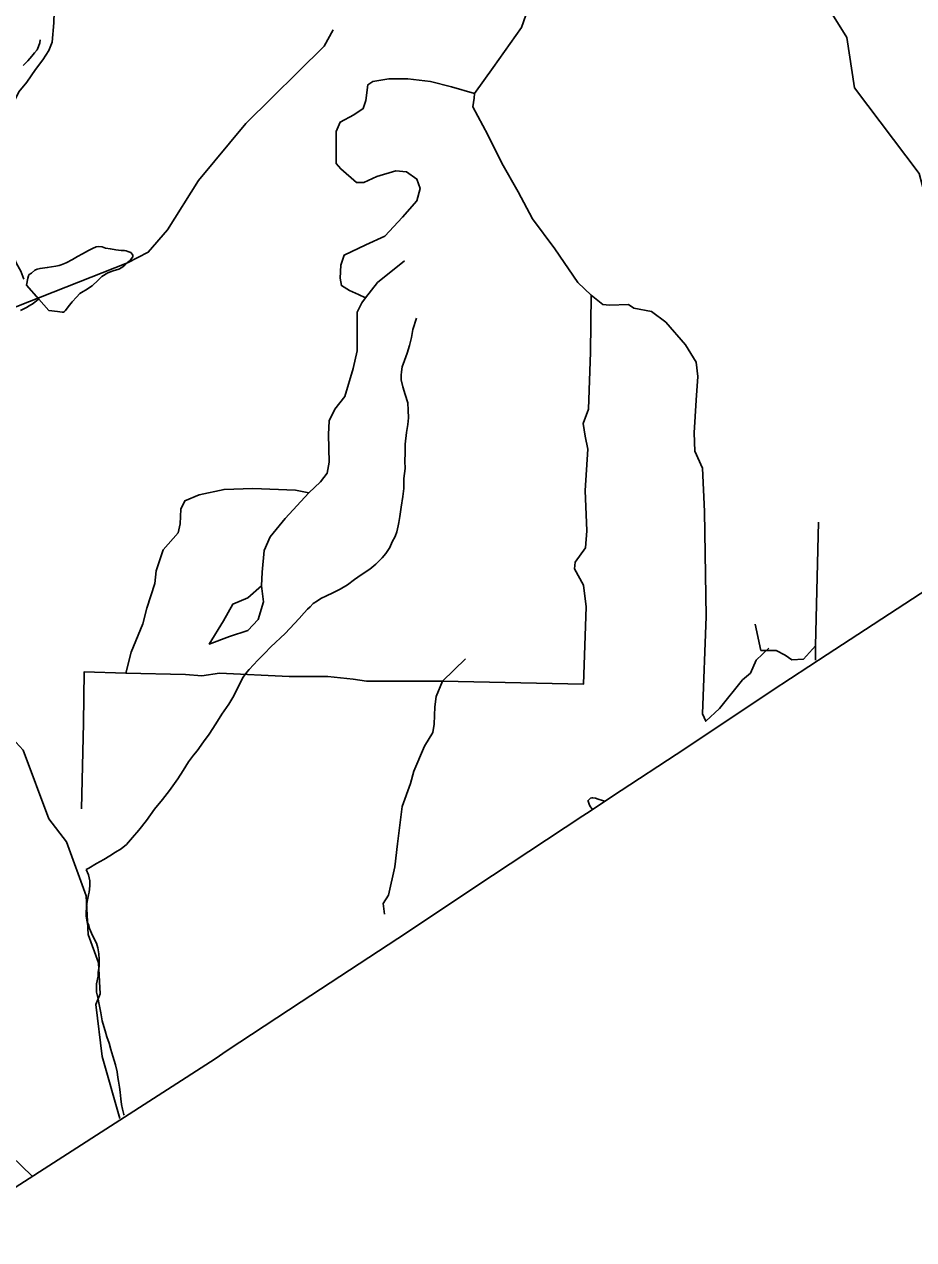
# Model space of a CAD drawing. Extents: x 2001466 to 31450019, y -30647475 to 847247.
# Drawn here: x 2160355 to 2165330, y 711920 to 718722 of the extents above; entities that cross this region are included whole.
import ezdxf

# ---------------------------------------------------------------- set-up
doc = ezdxf.new("R2010")
doc.units = 0
for name, color, linetype in [('Exist Boundary Political CountyLine', 7, 'Continuous'), ('Exist Hydrographic Creek Single Shore', 7, 'Continuous'), ('Exist Hydrographic Misc Water Feature', 7, 'Continuous'), ('Exist Hydrographic River Shore', 7, 'Continuous'), ('Exist Road Non-System Type 51', 7, 'Continuous')]:
    doc.layers.add(name, color=color, linetype=linetype)

msp = doc.modelspace()

# ---------------------------------------------------------------- linework, layer by layer
at = {"layer": 'Exist Boundary Political CountyLine'}
for points in [[(2161490.5, 712979), (2161904.9, 713250.6), (2162443.8, 713604.9), (2162974.3, 713957.7), (2163480.3, 714291.8), (2163520.7, 714318.6), (2163640.1, 714397.3), (2164055.5, 714671.4), (2164539, 714994.2), (2164846.8, 715193.9), (2166535, 716297.2), (2174075.3, 721275.7)], [(2160278.7, 712194.8), (2161423.3, 712931.6), (2161490.5, 712979)]]:
    msp.add_lwpolyline(points, dxfattribs=at)
at = {"layer": 'Exist Hydrographic Creek Single Shore'}
msp.add_lwpolyline([(2165633, 717037.6), (2165588.1, 717504.2), (2165394.9, 717760.8), (2165361.1, 717886.2), (2165000, 718365.9), (2164956.9, 718648.9), (2164811.3, 718882.9)], dxfattribs=at)
at = {"layer": 'Exist Hydrographic Misc Water Feature'}
for p, q in [((2160367.6, 717261.5), (2160436.3, 717184.2)), ((2160436.3, 717184.2), (2160492.5, 717120.6)), ((2163532.8, 714327.7), (2163529.3, 714332.3))]:
    msp.add_line(p, q, dxfattribs=at)
for points in [[(2160931.9, 717386.2), (2161049, 717446.1), (2161156.1, 717571.9), (2161330, 717847.1), (2161594.1, 718166.5), (2162033.1, 718600.4), (2162083.1, 718691.2)], [(2160443.9, 718635.6), (2160442.3, 718617.6), (2160434.3, 718597.7), (2160426.5, 718579.4), (2160412.6, 718561.7), (2160396.8, 718543.4), (2160375, 718517.4), (2160349, 718491)], [(2160367.6, 717261.5), (2160375.6, 717301.7), (2160379.3, 717313.7), (2160383.2, 717321.7), (2160395.7, 717329.9), (2160413.2, 717345.9), (2160427.3, 717351.9), (2160443.3, 717356), (2160457.5, 717356.3), (2160483.1, 717360.1), (2160507.3, 717364.5), (2160531.3, 717368.6), (2160549.3, 717372.8), (2160561.2, 717376.7), (2160589.1, 717387), (2160625, 717405.2), (2160652.7, 717423.3), (2160680.8, 717437.3), (2160715, 717455.6), (2160736.5, 717467.8), (2160756.6, 717475.7), (2160770.6, 717478.1), (2160790.5, 717475.9), (2160808.7, 717469.9), (2160836.6, 717464.4), (2160866.5, 717460.3), (2160896.5, 717456.6), (2160914.5, 717456.7), (2160924.8, 717454.7), (2160934.6, 717450.8), (2160946.3, 717447), (2160950.6, 717444.7)], [(2160888.7, 712597.7), (2160790.9, 712944.2), (2160756, 713236.8), (2160780, 713295.4), (2160771, 713469.4), (2160711.9, 713628.1), (2160701.9, 713844.8), (2160592, 714145.6), (2160491.9, 714275.6), (2160348, 714659), (2160080, 714949.9), (2160044.1, 715341), (2160002, 715466.5), (2159817.1, 715814.7), (2159721.9, 716413.6), (2159737.1, 716679.1), (2159869, 716922.4), (2160241.9, 717114.9), (2160931.9, 717386.2)], [(2160950.6, 717444.7), (2160958.8, 717435), (2160962.9, 717430.7), (2160962.7, 717427.1), (2160962.9, 717421), (2160954.9, 717410.9), (2160946.7, 717400.7), (2160934.8, 717390.7), (2160917, 717374.8), (2160901, 717360.6), (2160883.4, 717352.3), (2160853.2, 717342.2), (2160823.3, 717330.2), (2160789.2, 717310.1), (2160767.7, 717289.9), (2160733.9, 717257.7), (2160698, 717233.5), (2160684.2, 717227.4), (2160666, 717215.2), (2160646.5, 717195), (2160622.1, 717169.1), (2160600.6, 717141.1), (2160586.4, 717121), (2160580.5, 717115), (2160574.7, 717111), (2160566.5, 717111), (2160554.7, 717112.8), (2160540.5, 717114.5), (2160492.5, 717120.6)], [(2160436.3, 717184.2), (2160424.4, 717175.9), (2160404.8, 717159.8), (2160382.4, 717145.7), (2160368.3, 717137.7), (2160333, 717119.5)], [(2162548.4, 717077.8), (2162528.3, 717013.9), (2162520.5, 716969.7), (2162509.2, 716923.9), (2162497.5, 716881.9), (2162481.5, 716839.7), (2162469.8, 716805.7), (2162465.5, 716777.6), (2162463.9, 716757.6), (2162464.3, 716731.6), (2162472.5, 716693.8), (2162486.4, 716649.9), (2162500.8, 716603.9), (2162503.3, 716561.8), (2162503.5, 716520), (2162499.8, 716482), (2162493.6, 716437.9), (2162486, 716372.1), (2162486.4, 716323.8), (2162484.8, 716277.8), (2162485, 716236), (2162479.1, 716180.1), (2162477.4, 716123.9), (2162473.5, 716080), (2162464.3, 716019.7), (2162456.5, 715967.7), (2162450.6, 715933.8), (2162446.7, 715915.7), (2162439.3, 715881.9), (2162429, 715855.9), (2162413.4, 715825.8), (2162399.5, 715793.4), (2162377.6, 715759.4), (2162357.5, 715735.3), (2162322, 715701.3), (2162288.2, 715673.1), (2162240.2, 715640.6), (2162202.7, 715614.7), (2162162.7, 715584.2), (2162122.7, 715560.3), (2162081.1, 715539.8), (2162045.2, 715523.7), (2162013.2, 715507.5), (2161994.9, 715495.6), (2161970.9, 715479.4), (2161953.5, 715461.3), (2161939.6, 715449.2), (2161921.5, 715427.2), (2161893.6, 715396.9), (2161866, 715368.7), (2161814.5, 715312.4), (2161734.9, 715238), (2161699.3, 715200), (2161661.3, 715163.5), (2161613.5, 715111.6), (2161599.4, 715095.5), (2161579.9, 715067.2), (2161555.9, 715020.9), (2161526.4, 714962.9), (2161498.7, 714916.8), (2161460.8, 714860.8), (2161427.1, 714806.3), (2161389.4, 714748.4), (2161357.8, 714706.1), (2161322.2, 714655.9), (2161302.5, 714631.7), (2161274.4, 714593.7), (2161244.7, 714545.5), (2161214.9, 714499.3), (2161167.3, 714433.1), (2161128, 714383.1), (2161084.1, 714328.5), (2161038.4, 714266.4), (2160996.7, 714212.2), (2160961.3, 714170.2), (2160927.2, 714131.9), (2160897.7, 714107.6), (2160865.5, 714087.7), (2160833.5, 714067.4), (2160799.7, 714047), (2160759.9, 714025), (2160716, 713998.8), (2160701.9, 713990.7)], [(2163529.3, 714332.3), (2163521.1, 714344.5), (2163515, 714356.3), (2163513.1, 714362.3), (2163511.1, 714368.3), (2163509, 714374.3), (2163508.8, 714378.4), (2163512.9, 714382.2), (2163522.8, 714390.5), (2163530.8, 714392.5), (2163535.1, 714392.3), (2163550.9, 714390.7), (2163565.2, 714384.5), (2163589, 714376.8), (2163604.8, 714374.8)], [(2160701.9, 713990.7), (2160714.2, 713962.5), (2160722.6, 713928.8), (2160722.2, 713916.7), (2160722.6, 713900.8), (2160718.7, 713864.9), (2160715.2, 713848.8), (2160707, 713812.7), (2160703.3, 713784.9), (2160701.7, 713744.6), (2160701.5, 713730.8), (2160707.6, 713698.6), (2160715.8, 713678.8), (2160719.9, 713660.7), (2160730.2, 713634.8), (2160744.1, 713607.1), (2160758.7, 713579), (2160766.7, 713553.1), (2160772.4, 713519.3), (2160774.7, 713489.3), (2160774.9, 713449.2), (2160769.1, 713417.2), (2160767.5, 713395.1), (2160759.9, 713351.3), (2160759.5, 713329.4), (2160759.7, 713305), (2160766.3, 713275.3), (2160774.1, 713235.1), (2160782.5, 713189.2), (2160790.5, 713145.4), (2160795, 713131.4), (2160807.1, 713089.4), (2160817.1, 713055.4), (2160829.6, 713019.9), (2160839.7, 712983.8), (2160849.9, 712945.8), (2160866.1, 712897.9), (2160874.3, 712859.8), (2160878.4, 712827.9), (2160882.7, 712806.2), (2160887.2, 712773.9), (2160891.1, 712746.1), (2160895.4, 712708.1), (2160899.3, 712676.3), (2160903.7, 712650.1), (2160911.6, 712620.1), (2160913.1, 712616.1)]]:
    msp.add_lwpolyline(points, dxfattribs=at)
at = {"layer": 'Exist Hydrographic River Shore'}
msp.add_lwpolyline([(2156796.7, 711919.5), (2157071.7, 712155.8), (2157335.4, 712414.4), (2157753, 712774.9), (2158113.4, 712993.8), (2158807.2, 713226.3), (2159123.8, 713219.6), (2159315.8, 713145.5), (2159696.3, 712953.4), (2160399, 712274.4)], dxfattribs=at)
at = {"layer": 'Exist Road Non-System Type 51'}
for p, q in [((2164782, 715244), (2164797.2, 715935.1)), ((2164474.5, 715217.4), (2164444.2, 715365.5)), ((2164782, 715244), (2164782, 715162.4)), ((2162695, 715045.2), (2162824, 715170.5))]:
    msp.add_line(p, q, dxfattribs=at)
for points in [[(2163091.9, 718880.5), (2163137.2, 718833.3), (2163159.9, 718772.5), (2163137.2, 718704.2), (2162977.7, 718480.1), (2162873.9, 718333.8)], [(2160352.1, 717295), (2160335.8, 717341), (2160311.7, 717382.9), (2160305.6, 717396.8), (2160287.2, 717454.7), (2160260.9, 717518.5), (2160216, 717629.3), (2160232, 717786.3), (2160241.6, 717940.1), (2160254.4, 718023.4), (2160254.4, 718113.5), (2160273.6, 718206.4), (2160283.2, 718257.7), (2160324.9, 718344.2), (2160369.7, 718398.7), (2160417.7, 718469.2), (2160459.3, 718523.6), (2160492.9, 718575.4), (2160510.6, 718621.6), (2160520.1, 718730.9), (2160521.7, 718791.6)], [(2162264.3, 717190.5), (2162224.3, 717209.8), (2162175, 717232.6), (2162129.4, 717259.2), (2162121.8, 717301), (2162125.6, 717373.1), (2162144.6, 717430.1), (2162266.1, 717487), (2162372.4, 717536.4), (2162471, 717642.7), (2162550.7, 717733.9), (2162569.7, 717802.2), (2162550.7, 717855.4), (2162493.8, 717897.2), (2162433.1, 717901), (2162326.8, 717870.6), (2162254.7, 717836.4), (2162212.9, 717836.4), (2162125.6, 717912.4), (2162099.1, 717942.8), (2162099.1, 718121.2), (2162121.8, 718174.4), (2162197.8, 718216.2), (2162250.9, 718250.4), (2162266.1, 718295.9), (2162277.5, 718383.3), (2162304, 718402.3), (2162395.1, 718417.5), (2162501.4, 718417.5), (2162626.7, 718402.3), (2162744.3, 718371.9), (2162873.9, 718333.8)], [(2162873.9, 718333.8), (2162871.5, 718309.2), (2162863.9, 718259.9), (2162947.4, 718104.2), (2163027.1, 717944.7), (2163118.2, 717785.2), (2163197.9, 717633.3), (2163323.1, 717466.2), (2163452.2, 717276.3), (2163526.2, 717206)], [(2162264.3, 717190.5), (2162331, 717277.5), (2162482.9, 717399)], [(2161947.7, 716100.3), (2162012.2, 716161), (2162050.2, 716210.4), (2162061.5, 716271.1), (2162057.8, 716426.8), (2162061.5, 716502.8), (2162091.9, 716567.4), (2162148.8, 716639.5), (2162194.4, 716795.2), (2162217.2, 716894), (2162217.2, 717026.9), (2162217.2, 717110.4), (2162243.7, 717163.6), (2162264.3, 717190.5)], [(2163526.2, 717206), (2163522.4, 716887), (2163511, 716568), (2163480.7, 716488.3), (2163492, 716416.1), (2163507.2, 716344), (2163492, 716112.3), (2163501.5, 715886.3), (2163493.9, 715791.4), (2163437, 715711.6), (2163433.2, 715673.7), (2163482.5, 715582.5), (2163497.7, 715461), (2163482.5, 715028.1), (2162695, 715045.2)], [(2163526.2, 717206), (2163590.7, 717152.9), (2163628.7, 717149.1), (2163735, 717152.9), (2163765.3, 717133.9), (2163864, 717114.9), (2163943.7, 717054.1), (2164053.8, 716928.8), (2164114.5, 716830.1), (2164122.1, 716750.3), (2164114.5, 716617.4), (2164103.1, 716435.1), (2164106.9, 716332.6), (2164148.7, 716237.6), (2164160.1, 715994.6), (2164169.5, 715407.8), (2164148.7, 714862.9), (2164167.6, 714821.1), (2164243.6, 714893.3), (2164372.6, 715052.8), (2164418.2, 715090.7), (2164448.5, 715162.9), (2164520.6, 715231.2)], [(2160922.4, 715090.7), (2160953.2, 715207.8), (2161017.8, 715367.3), (2161040.5, 715454.7), (2161086.1, 715591.4), (2161093.7, 715663.5), (2161131.6, 715781.2), (2161215.1, 715876.2), (2161226.5, 715925.6), (2161230.3, 716009.1), (2161253.1, 716054.7), (2161332.8, 716088.9), (2161473.2, 716119.2), (2161632.7, 716123), (2161871.8, 716115.4), (2161947.7, 716100.3)], [(2161947.7, 716100.3), (2161814.8, 715955.9), (2161731.3, 715853.4), (2161697.2, 715777.5), (2161685.8, 715655.9), (2161682, 715580)], [(2161682, 715580), (2161693.4, 715488.8), (2161663, 715390.1), (2161606.1, 715329.3), (2161503.6, 715295.2), (2161389.7, 715253.4), (2161469.4, 715382.5), (2161522.6, 715477.4), (2161606.1, 715511.6), (2161682, 715580)], [(2164474.5, 715217.4), (2164561.8, 715217.4), (2164611.2, 715190.8), (2164649.1, 715164.2), (2164713.6, 715168), (2164782, 715244)], [(2160922.4, 715090.7), (2160690.9, 715098.3), (2160687.1, 714809.7), (2160675.7, 714331.2)], [(2162695, 715045.2), (2162452.1, 715045.2), (2162269.9, 715045.2), (2162194, 715056.6), (2162053.5, 715071.7), (2161837.2, 715071.7), (2161446.2, 715090.7), (2161347.6, 715075.5), (2161256.5, 715083.1), (2160922.4, 715090.7)], [(2162695, 715045.2), (2162658.9, 714959.7), (2162651.3, 714902.7), (2162647.5, 714804), (2162639.9, 714758.4), (2162594.4, 714682.5), (2162533.7, 714542), (2162514.7, 714473.6), (2162469.1, 714344.5), (2162442.6, 714135.6), (2162427.4, 714006.5), (2162393.2, 713847), (2162362.9, 713801.4), (2162370.5, 713740.7)]]:
    msp.add_lwpolyline(points, dxfattribs=at)

doc.saveas('drawing.dxf')
